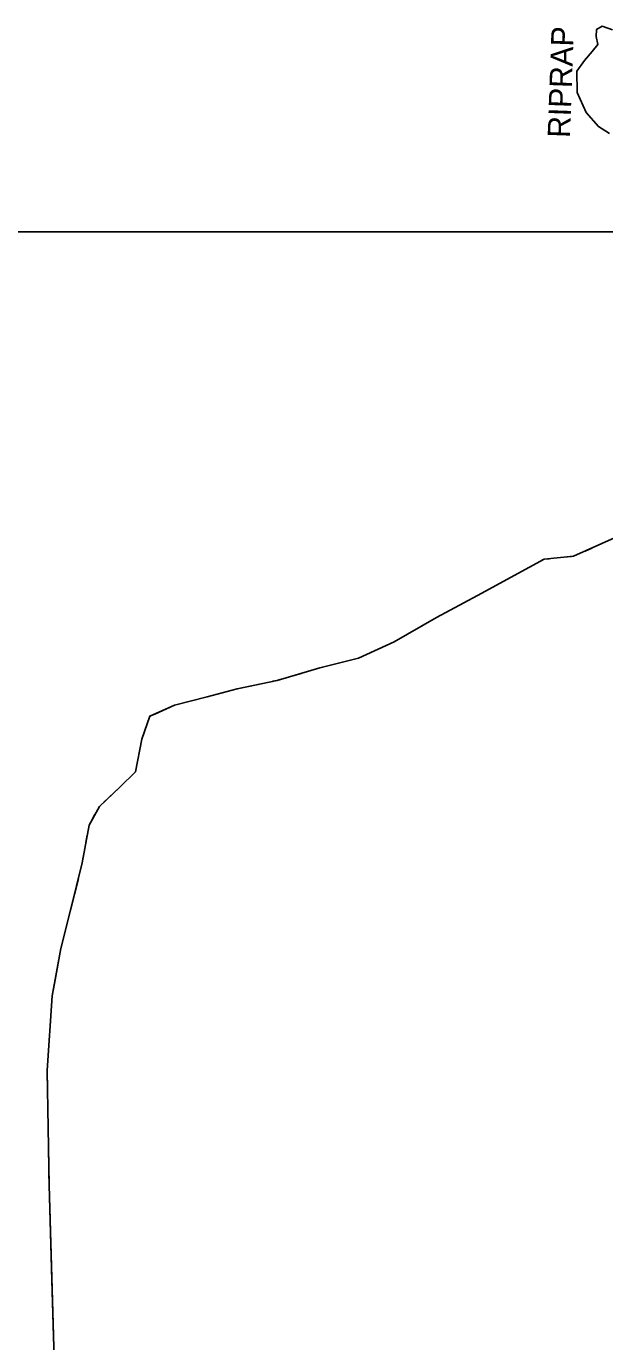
# Model space of a CAD drawing. Extents: x 353423 to 364002, y 127000 to 201942.
# Drawn here: x 361005.6 to 361160.7, y 131702.2 to 132055.2 of the extents above; entities that cross this region are included whole.
import ezdxf

# ---------------------------------------------------------------- set-up
doc = ezdxf.new("R2010")
doc.units = 0
for name, color, linetype in [('E_LAND_TreeLine', 7, 'Continuous'), ('E_MISCPROP', 7, 'Continuous'), ('E_STRUCT_WingWall', 7, 'Continuous')]:
    doc.layers.add(name, color=color, linetype=linetype)

msp = doc.modelspace()

# ---------------------------------------------------------------- linework, layer by layer
at = {"layer": 'E_LAND_TreeLine'}
msp.add_line((360000, 132000), (364000, 132000), dxfattribs=at)
at = {"layer": 'E_MISCPROP'}
msp.add_lwpolyline([(361161.99, 132026.45), (361159.03, 132028.29), (361155.76, 132032.07), (361153.37, 132037.4), (361153.21, 132043.18), (361155.26, 132046.04), (361157.37, 132048.4), (361158.85, 132050.32), (361158.45, 132052.42), (361158.55, 132054.34), (361160.04, 132055.17), (361162.85, 132054.26)], dxfattribs=at)
at = {"layer": 'E_STRUCT_WingWall'}
for points in [[(361013.06, 131697.76), (361011.68, 131744.21), (361011.19, 131775.02), (361012.52, 131795.07), (361014.84, 131807.73), (361017.48, 131817.99), (361020.6, 131830.76), (361022.43, 131840.84), (361025.19, 131845.83), (361030.69, 131850.98), (361034.84, 131855.1), (361036.57, 131863.92), (361038.71, 131870.03), (361045.34, 131873.06), (361054.1, 131875.24), (361062.1, 131877.43), (361072.89, 131879.68), (361084.35, 131883.01), (361094.72, 131885.65), (361104.22, 131890.02), (361115.6, 131896.57), (361126.58, 131902.45), (361144.44, 131912.19), (361152.33, 131912.96), (361163.33, 131917.94)], [(361143.9, 131911.89), (361144.44, 131912.19), (361145.81, 131912.32)], [(361149.78, 131912.71), (361151.77, 131912.9)], [(361155.44, 131914.37), (361157.26, 131915.19)], [(361115, 131896.23), (361115.6, 131896.57), (361126.58, 131902.45), (361140.4, 131909.99)], [(361088.93, 131884.17), (361094.72, 131885.65), (361104.22, 131890.02), (361115, 131896.23)], [(361077.42, 131880.99), (361079.33, 131881.55)], [(361083.16, 131882.66), (361084.35, 131883.01), (361085.08, 131883.19)], [(361040.06, 131870.65), (361045.34, 131873.06), (361054.1, 131875.24), (361062.1, 131877.43), (361067.75, 131878.61)], [(361071.65, 131879.42), (361072.89, 131879.68), (361073.59, 131879.88)], [(361026.3, 131846.88), (361030.69, 131850.98), (361034.84, 131855.1), (361036.57, 131863.92), (361038.71, 131870.03), (361040.06, 131870.65)], [(361023.04, 131841.95), (361024, 131843.69)], [(361021.59, 131836.21), (361021.95, 131838.17)], [(361020.5, 131830.33), (361020.6, 131830.76), (361020.88, 131832.29)], [(361013.11, 131798.32), (361014.84, 131807.73), (361017.48, 131817.99), (361019.55, 131826.46)], [(361011.28, 131769.53), (361011.19, 131775.02), (361012.52, 131795.07), (361013.11, 131798.32)], [(361011.37, 131763.56), (361011.34, 131765.55)], [(361011.47, 131757.58), (361011.44, 131759.58)], [(361011.56, 131751.61), (361011.53, 131753.6)], [(361012.44, 131718.75), (361011.68, 131744.21), (361011.63, 131747.63)], [(361013.02, 131689.86), (361013.06, 131697.76), (361012.44, 131718.75)]]:
    msp.add_lwpolyline(points, dxfattribs=at)

# ---------------------------------------------------------------- texts
at = {"layer": 'E_MISCPROP'}
msp.add_text('RIPRAP', height=6, rotation=87.9491, dxfattribs=at).set_placement((361151.4, 132025.18))

doc.saveas('drawing.dxf')
